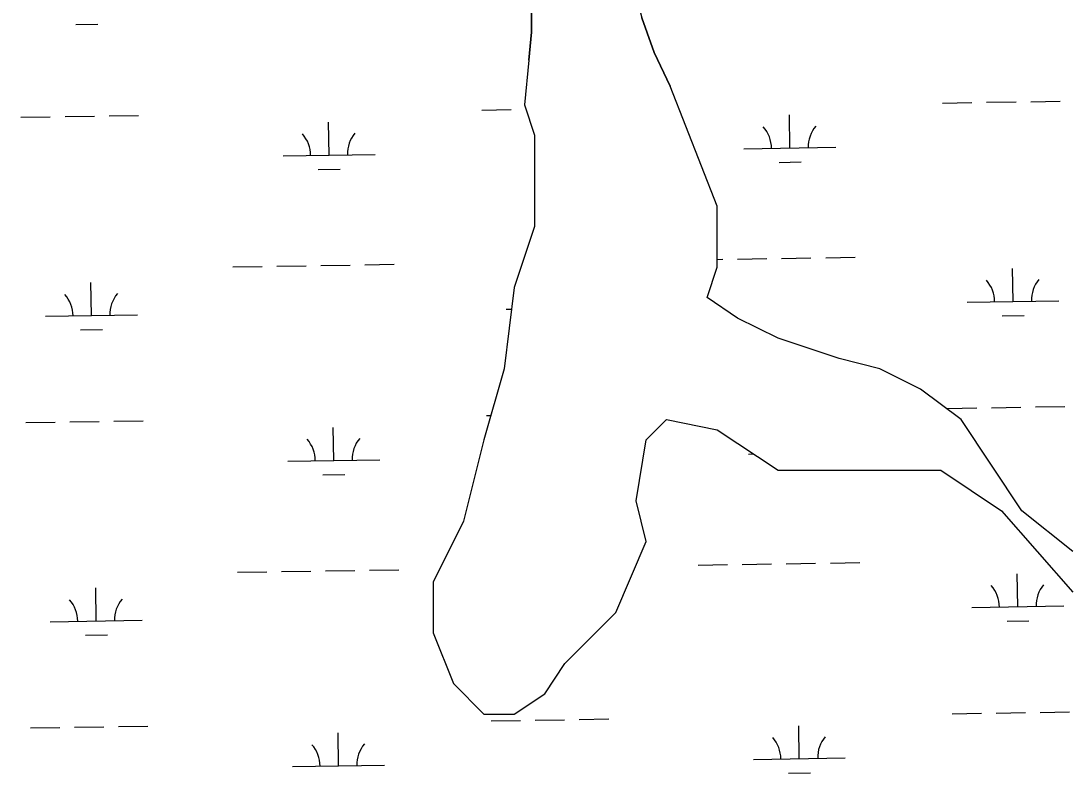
# Model space of a CAD drawing. Extents: x 3823584 to 3861785, y 301729 to 327625.
# Drawn here: x 3841699 to 3842841, y 309277 to 310096 of the extents above; entities that cross this region are included whole.
import ezdxf

# ---------------------------------------------------------------- set-up
doc = ezdxf.new("R2010")
doc.units = 0
doc.layers.add('V-TOPO-SHOR', color=7, linetype='Continuous')
doc.layers.add('V-WETL-SWMP', color=7, linetype='Continuous')

msp = doc.modelspace()

# ---------------------------------------------------------------- linework, layer by layer
at = {"layer": 'V-TOPO-SHOR'}
for p, q in [((3842251.8, 310053.6), (3842246.9, 310005.2)), ((3842457, 309894.6), (3842405.5, 310025.4)), ((3842246.9, 310005.2), (3842257.9, 309972)), ((3842257.9, 309972), (3842257.9, 309872.4)), ((3842457, 309828.2), (3842457, 309894.6)), ((3842257.9, 309872.4), (3842235.8, 309806)), ((3842445.9, 309795), (3842457, 309828.2)), ((3842235.8, 309806), (3842224.8, 309717.5)), ((3842479.1, 309772.8), (3842445.9, 309795)), ((3842523.3, 309750.7), (3842479.1, 309772.8)), ((3842589.7, 309728.6), (3842523.3, 309750.7)), ((3842633.9, 309717.5), (3842589.7, 309728.6)), ((3842224.8, 309717.5), (3842202.7, 309640)), ((3842678.2, 309695.4), (3842633.9, 309717.5)), ((3842722.4, 309662.2), (3842678.2, 309695.4)), ((3842379.6, 309640), (3842401.7, 309662.2)), ((3842401.7, 309662.2), (3842457, 309651.1)), ((3842788.7, 309562.6), (3842722.4, 309662.2)), ((3842457, 309651.1), (3842523.3, 309606.9)), ((3842202.7, 309640), (3842180.5, 309551.5)), ((3842368.5, 309573.7), (3842379.6, 309640)), ((3842523.3, 309606.9), (3842700.3, 309606.9)), ((3842700.3, 309606.9), (3842766.6, 309562.6)), ((3842379.6, 309529.4), (3842368.5, 309573.7)), ((3842766.6, 309562.6), (3842844, 309474.1)), ((3842844, 309518.3), (3842788.7, 309562.6)), ((3842180.5, 309551.5), (3842147.4, 309485.1)), ((3842346.4, 309451.9), (3842379.6, 309529.4)), ((3842147.4, 309485.1), (3842147.4, 309429.8)), ((3842291.1, 309396.6), (3842346.4, 309451.9)), ((3842147.4, 309429.8), (3842169.5, 309374.5)), ((3842269, 309363.4), (3842291.1, 309396.6)), ((3842169.5, 309374.5), (3842202.7, 309341.3)), ((3842235.8, 309341.3), (3842269, 309363.4)), ((3842202.7, 309341.3), (3842235.8, 309341.3))]:
    msp.add_line(p, q, dxfattribs=at)
for points in [[(3842343.1, 310361.4), (3842347.3, 310342.6), (3842351.1, 310324.7), (3842357.2, 310308.9), (3842369.1, 310292.3), (3842380.4, 310280.3), (3842391.7, 310267.9), (3842397.1, 310257.2), (3842398.1, 310243.6), (3842399.2, 310228), (3842395.5, 310199.6), (3842391.4, 310180), (3842386.3, 310167.6), (3842380, 310157.1), (3842374.5, 310145.8), (3842370.8, 310136.7), (3842368.8, 310127.4), (3842369.5, 310120.7), (3842374.8, 310100), (3842380.6, 310083.4), (3842388.4, 310061.9), (3842405.5, 310025.4)], [(3842251.8, 310053.6), (3842254.6, 310084.4), (3842254.8, 310106.3)]]:
    msp.add_lwpolyline(points, dxfattribs=at)
at = {"layer": 'V-WETL-SWMP'}
for p, q in [((3842254.8, 310106.3), (3842254.6, 310084.4)), ((3841758.5, 310092.5), (3841782.5, 310092.8)), ((3842380.6, 310083.4), (3842374.8, 310100)), ((3842254.6, 310084.4), (3842251.8, 310053.6)), ((3842388.4, 310061.9), (3842380.6, 310083.4)), ((3842405.5, 310025.4), (3842388.4, 310061.9)), ((3842251.8, 310053.6), (3842246.9, 310005.2)), ((3842457, 309894.6), (3842405.5, 310025.4)), ((3842200.5, 309999.3), (3842232.5, 309999.8)), ((3842246.9, 310005.2), (3842257.9, 309972)), ((3842248.5, 310000), (3842248.6, 310000)), ((3842702.3, 310007), (3842734.3, 310007.5)), ((3842750.3, 310007.8), (3842782.3, 310008.2)), ((3842798.3, 310008.5), (3842830.3, 310009)), ((3841698.6, 309991.5), (3841730.6, 309992)), ((3841746.6, 309992.3), (3841778.6, 309992.8)), ((3841794.6, 309993), (3841826.6, 309993.5)), ((3842536, 309958), (3842535.5, 309994)), ((3842034.2, 309950.3), (3842033.6, 309986.3)), ((3842257.9, 309972), (3842257.9, 309872.4)), ((3842486, 309957.2), (3842586, 309958.8)), ((3841984.2, 309949.5), (3842084.2, 309951)), ((3842524.2, 309942.4), (3842548.2, 309942.8)), ((3842022.4, 309934.7), (3842046.4, 309935)), ((3842457, 309828.2), (3842457, 309894.6)), ((3842257.9, 309872.4), (3842235.8, 309806)), ((3842527, 309837.8), (3842559, 309838.3)), ((3842575, 309838.5), (3842607, 309839)), ((3841929.2, 309828.6), (3841961.2, 309829.1)), ((3841977.2, 309829.3), (3842009.2, 309829.8)), ((3842025.2, 309830), (3842057.2, 309830.5)), ((3842073.2, 309830.8), (3842105.2, 309831.3)), ((3842445.9, 309795), (3842457, 309828.2)), ((3842457, 309836.7), (3842463, 309836.8)), ((3842479, 309837), (3842511, 309837.5)), ((3842779.1, 309790.9), (3842778.5, 309826.9)), ((3841775.4, 309775.4), (3841774.8, 309811.4)), ((3842235.8, 309806), (3842224.8, 309717.5)), ((3842479.1, 309772.8), (3842445.9, 309795)), ((3842227.2, 309782.4), (3842232.9, 309782.5)), ((3842729.1, 309790.2), (3842829.1, 309791.7)), ((3841725.4, 309774.7), (3841825.4, 309776.2)), ((3842523.3, 309750.7), (3842479.1, 309772.8)), ((3842767.3, 309775.3), (3842791.3, 309775.7)), ((3841763.6, 309759.8), (3841787.6, 309760.2)), ((3842589.7, 309728.6), (3842523.3, 309750.7)), ((3842633.9, 309717.5), (3842589.7, 309728.6)), ((3842224.8, 309717.5), (3842202.7, 309640)), ((3842678.2, 309695.4), (3842633.9, 309717.5)), ((3842722.4, 309662.2), (3842678.2, 309695.4)), ((3842205.6, 309666.6), (3842210.3, 309666.7)), ((3842707.5, 309674.4), (3842739.5, 309674.9)), ((3842755.5, 309675.1), (3842787.5, 309675.6)), ((3842803.5, 309675.9), (3842835.4, 309676.3)), ((3841703.8, 309658.9), (3841735.8, 309659.4)), ((3841751.8, 309659.6), (3841783.8, 309660.1)), ((3841799.8, 309660.4), (3841831.8, 309660.9)), ((3842379.6, 309640), (3842401.7, 309662.2)), ((3842401.7, 309662.2), (3842457, 309651.1)), ((3842788.7, 309562.6), (3842722.4, 309662.2)), ((3842039.3, 309617.6), (3842038.7, 309653.6)), ((3842457, 309651.1), (3842523.3, 309606.9)), ((3842202.7, 309640), (3842180.5, 309551.5)), ((3842368.5, 309573.7), (3842379.6, 309640)), ((3842491.1, 309624.6), (3842496.6, 309624.7)), ((3841989.3, 309616.9), (3842089.3, 309618.4)), ((3842027.5, 309602), (3842051.5, 309602.4)), ((3842523.3, 309606.9), (3842700.3, 309606.9)), ((3842700.3, 309606.9), (3842766.6, 309562.6)), ((3842379.6, 309529.4), (3842368.5, 309573.7)), ((3842766.6, 309562.6), (3842844, 309474.1)), ((3842844, 309518.3), (3842788.7, 309562.6)), ((3842180.5, 309551.5), (3842147.4, 309485.1)), ((3842346.4, 309451.9), (3842379.6, 309529.4)), ((3841934.3, 309495.9), (3841966.3, 309496.4)), ((3841982.3, 309496.7), (3842014.3, 309497.2)), ((3842030.3, 309497.4), (3842062.3, 309497.9)), ((3842078.3, 309498.2), (3842110.3, 309498.6)), ((3842436.2, 309503.7), (3842468.2, 309504.2)), ((3842484.2, 309504.4), (3842516.1, 309504.9)), ((3842532.1, 309505.2), (3842564.1, 309505.6)), ((3842580.1, 309505.9), (3842612.1, 309506.4)), ((3842147.4, 309485.1), (3842147.4, 309429.8)), ((3842784.2, 309458.3), (3842783.7, 309494.3)), ((3841780.5, 309442.8), (3841780, 309478.8)), ((3842291.1, 309396.6), (3842346.4, 309451.9)), ((3842734.2, 309457.5), (3842834.2, 309459.1)), ((3841730.5, 309442), (3841830.5, 309443.6)), ((3842772.5, 309442.7), (3842796.4, 309443)), ((3841768.8, 309427.2), (3841792.8, 309427.6)), ((3842147.4, 309429.8), (3842169.5, 309374.5)), ((3842269, 309363.4), (3842291.1, 309396.6)), ((3842169.5, 309374.5), (3842202.7, 309341.3)), ((3842235.8, 309341.3), (3842269, 309363.4)), ((3842202.7, 309341.3), (3842235.8, 309341.3)), ((3842306.7, 309335.5), (3842338.7, 309336)), ((3842712.6, 309341.7), (3842744.6, 309342.2)), ((3842760.6, 309342.5), (3842792.6, 309343)), ((3842808.6, 309343.2), (3842840.6, 309343.7)), ((3841708.9, 309326.3), (3841740.9, 309326.8)), ((3841756.9, 309327), (3841788.9, 309327.5)), ((3841804.9, 309327.7), (3841836.9, 309328.2)), ((3842210.7, 309334), (3842242.7, 309334.5)), ((3842258.7, 309334.7), (3842290.7, 309335.2)), ((3842546.3, 309292.7), (3842545.7, 309328.7)), ((3842044.4, 309285), (3842043.9, 309321)), ((3842496.3, 309292), (3842596.3, 309293.5)), ((3841994.4, 309284.2), (3842094.4, 309285.8)), ((3842534.5, 309277.1), (3842558.5, 309277.5))]:
    msp.add_line(p, q, dxfattribs=at)
for centre, start, end in [((3842480.8, 309957.6), 0.1115, 41.6552), ((3842591.2, 309959.3), 140.1115, 181.6552), ((3841978.9, 309949.9), 0.1115, 41.6552), ((3842089.4, 309951.6), 140.1115, 181.6552), ((3842723.8, 309790.5), 0.1115, 41.6552), ((3842834.3, 309792.3), 140.1115, 181.6552), ((3841720.1, 309775.1), 0.1115, 41.6552), ((3841830.6, 309776.8), 140.1115, 181.6552), ((3841984, 309617.3), 0.1115, 41.6552), ((3842094.5, 309619), 140.1115, 181.6552), ((3842729, 309457.9), 0.1115, 41.6552), ((3842839.4, 309459.6), 140.1115, 181.6552), ((3841725.3, 309442.4), 0.1115, 41.6552), ((3841835.7, 309444.1), 140.1115, 181.6552), ((3842491, 309292.4), 0.1115, 41.6552), ((3842601.5, 309294.1), 140.1115, 181.6552), ((3841989.2, 309284.6), 0.1115, 41.6552), ((3842099.6, 309286.3), 140.1115, 181.6552)]:
    msp.add_arc(centre, 35.2, start, end, dxfattribs=at)

doc.saveas('drawing.dxf')
